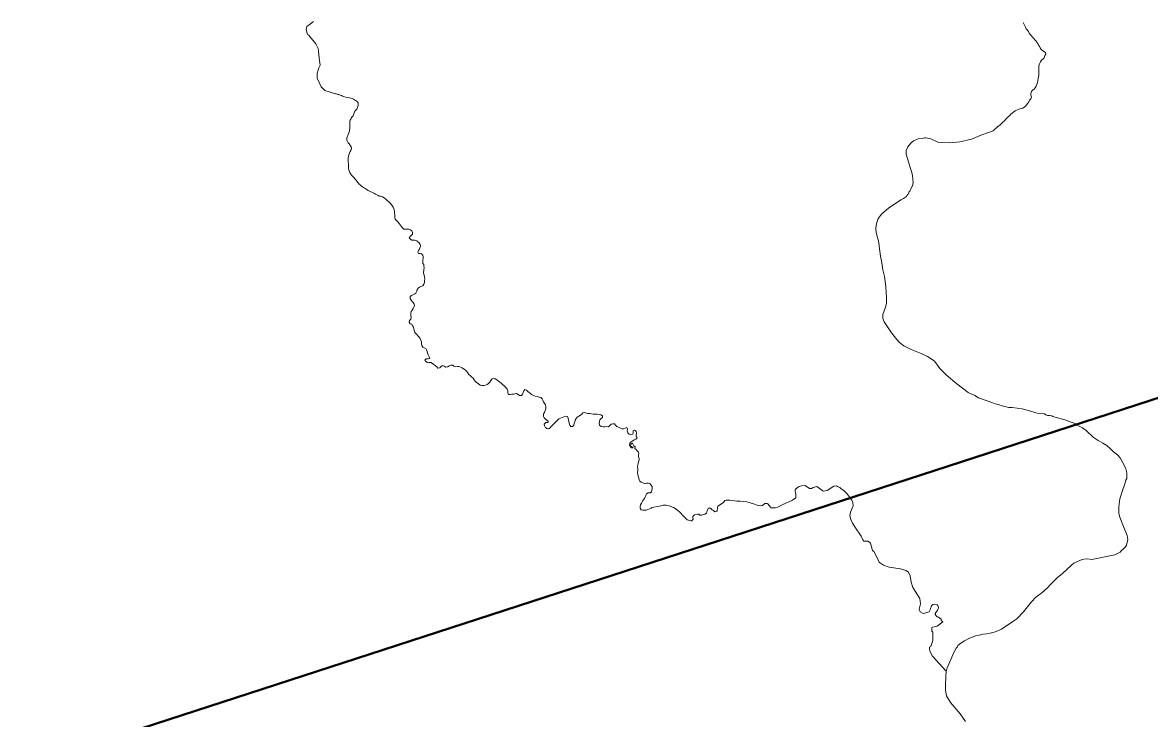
# Model space of a CAD drawing. Extents: x -1643653 to 4543381, y 1624270 to 13878484.
# Drawn here: x 592799 to 594228, y 8915641 to 8916524 of the extents above; entities that cross this region are included whole.
import ezdxf

# ---------------------------------------------------------------- set-up
doc = ezdxf.new("R2010")
doc.units = 0
doc.header["$LTSCALE"] = 160
doc.layers.add('6', color=7, linetype='Continuous', lineweight=13)
doc.layers.add('60', color=7, linetype='Continuous', lineweight=13)

msp = doc.modelspace()

# ---------------------------------------------------------------- linework, layer by layer
at = {"layer": '6', "lineweight": 40}
msp.add_line((590967.2, 8914985.2), (596244.3, 8916699.1), dxfattribs=at)
at = {"layer": '6'}
for points in [[(593167.9, 8916524.7), (593164.1, 8916522.1), (593159.5, 8916518.6), (593158.6, 8916514.6), (593160.4, 8916508.6), (593161.8, 8916507.6), (593164.1, 8916504.4), (593167.2, 8916501), (593170.7, 8916496.5), (593173.8, 8916490.8), (593174, 8916487.4), (593175.2, 8916478.5)], [(594080, 8916505.1), (594078.5, 8916506.9), (594076.9, 8916508.3), (594075.8, 8916510.1), (594074.6, 8916512.2), (594073.3, 8916514.1), (594072, 8916515.7), (594071, 8916517.5), (594070, 8916519.4), (594067.9, 8916523.5)], [(594080, 8916505.1), (594078.5, 8916506.9), (594076.9, 8916508.3), (594075.8, 8916510.1), (594074.6, 8916512.2), (594073.3, 8916514.1), (594072, 8916515.7), (594071, 8916517.5), (594070, 8916519.4), (594067.9, 8916523.5)], [(594036.3, 8916392.1), (594036.8, 8916392.4), (594038.8, 8916393.8), (594040.7, 8916395.6), (594042.4, 8916397.4), (594044.1, 8916399.1), (594046, 8916400.9), (594047.8, 8916402.9), (594049.3, 8916404.3), (594051.1, 8916405.9), (594052.4, 8916407.4), (594054.2, 8916408.9), (594056, 8916410.2), (594057.9, 8916411.6), (594059.7, 8916412.6), (594061.5, 8916413.4), (594063.6, 8916414), (594065.5, 8916414.7), (594067.5, 8916415.2), (594069.4, 8916416.3), (594071.1, 8916417.6), (594072.4, 8916419.4), (594073.8, 8916421.2), (594075, 8916423.1), (594076.1, 8916425), (594077.7, 8916426.7), (594078.4, 8916429), (594077.7, 8916431.5), (594077.8, 8916433.6), (594078.7, 8916436), (594080, 8916437.7), (594082, 8916439.3), (594083.4, 8916441), (594084.5, 8916442.9), (594085.5, 8916445.1), (594086.2, 8916447.7), (594086.8, 8916450), (594087.2, 8916452.6), (594087.5, 8916454.6), (594087.7, 8916456.7), (594087.8, 8916459.2), (594087.9, 8916461.3), (594087.8, 8916463.9), (594087.7, 8916466.2), (594087.9, 8916468.7), (594088.7, 8916471.3), (594089.8, 8916473.6), (594091.4, 8916475.8), (594093.1, 8916477.2), (594094.5, 8916479), (594095.5, 8916481.6), (594096.7, 8916483.3), (594096.2, 8916485.4), (594094.3, 8916486.7), (594092.4, 8916488), (594090.8, 8916489.5), (594089.7, 8916491.4), (594088.6, 8916493.1), (594087.6, 8916495), (594086.7, 8916496.8), (594085.4, 8916498.5), (594084, 8916500.2), (594082.7, 8916501.8), (594081.4, 8916503.4), (594080, 8916505.1)], [(594036.3, 8916392.1), (594036.8, 8916392.4), (594038.8, 8916393.8), (594040.7, 8916395.6), (594042.4, 8916397.4), (594044.1, 8916399.1), (594046, 8916400.9), (594047.8, 8916402.9), (594049.3, 8916404.3), (594051.1, 8916405.9), (594052.4, 8916407.4), (594054.2, 8916408.9), (594056, 8916410.2), (594057.9, 8916411.6), (594059.7, 8916412.6), (594061.5, 8916413.4), (594063.6, 8916414), (594065.5, 8916414.7), (594067.5, 8916415.2), (594069.4, 8916416.3), (594071.1, 8916417.6), (594072.4, 8916419.4), (594073.8, 8916421.2), (594075, 8916423.1), (594076.1, 8916425), (594077.7, 8916426.7), (594078.4, 8916429), (594077.7, 8916431.5), (594077.8, 8916433.6), (594078.7, 8916436), (594080, 8916437.7), (594082, 8916439.3), (594083.4, 8916441), (594084.5, 8916442.9), (594085.5, 8916445.1), (594086.2, 8916447.7), (594086.8, 8916450), (594087.2, 8916452.6), (594087.5, 8916454.6), (594087.7, 8916456.7), (594087.8, 8916459.2), (594087.9, 8916461.3), (594087.8, 8916463.9), (594087.7, 8916466.2), (594087.9, 8916468.7), (594088.7, 8916471.3), (594089.8, 8916473.6), (594091.4, 8916475.8), (594093.1, 8916477.2), (594094.5, 8916479), (594095.5, 8916481.6), (594096.7, 8916483.3), (594096.2, 8916485.4), (594094.3, 8916486.7), (594092.4, 8916488), (594090.8, 8916489.5), (594089.7, 8916491.4), (594088.6, 8916493.1), (594087.6, 8916495), (594086.7, 8916496.8), (594085.4, 8916498.5), (594084, 8916500.2), (594082.7, 8916501.8), (594081.4, 8916503.4), (594080, 8916505.1)], [(593175.2, 8916478.5), (593176.4, 8916469.6), (593174.7, 8916466.1), (593172.5, 8916459.6), (593172.4, 8916453.2), (593176, 8916445.9), (593177.6, 8916442), (593182.1, 8916437.6), (593195.9, 8916433.4)], [(593927.7, 8916329.4), (593926.7, 8916333.6), (593925.1, 8916338.4), (593919.7, 8916356.8), (593919.7, 8916361.4), (593921.8, 8916366.2), (593925.5, 8916370.7), (593928.7, 8916373.5), (593934.9, 8916376.1), (593939.8, 8916376.6), (593943, 8916377.4), (593944.7, 8916377.4), (593950.7, 8916376.1), (593959.9, 8916371.9), (593964, 8916371.7), (593974.5, 8916371.2), (593987.7, 8916372.4), (594002.3, 8916375.7), (594015.5, 8916381.1), (594029.8, 8916386.5), (594036.3, 8916392.1)], [(593911.2, 8916118.1), (593907.6, 8916121.8), (593901, 8916130.2), (593891.6, 8916144), (593889.8, 8916148.5), (593889.8, 8916153.5), (593893.3, 8916162.8), (593894.6, 8916167.4), (593894.8, 8916176), (593894.2, 8916180.5), (593893.7, 8916188.8), (593892, 8916201.7), (593890.1, 8916210.3), (593888.8, 8916218.8), (593886.9, 8916227.4), (593885.4, 8916240.2), (593885.1, 8916244.7), (593881.6, 8916257.4), (593881.1, 8916262.1), (593881.4, 8916266.8), (593882.6, 8916271.3), (593884.2, 8916275.3), (593888.9, 8916281), (593897.3, 8916288.4), (593912.9, 8916299), (593916.1, 8916300.4), (593919.9, 8916303.2), (593920.3, 8916304.3), (593921.3, 8916304.7), (593921.4, 8916305.7), (593922.5, 8916306.5), (593923.5, 8916309.2), (593924.6, 8916310.2), (593925.9, 8916313.6), (593927.7, 8916316.4), (593928.4, 8916320.9), (593927.7, 8916329.4)], [(593251.3, 8916303.5), (593251.9, 8916303.5), (593252.8, 8916303.5), (593255.3, 8916302.7), (593257.5, 8916301.5), (593259.7, 8916299.6), (593261.8, 8916297.7), (593263.7, 8916296), (593265.3, 8916294), (593267.1, 8916292.2), (593268.8, 8916289.7), (593269.7, 8916287.6), (593270.4, 8916284.8), (593270.5, 8916282.2), (593270.8, 8916279.5), (593270.9, 8916276.9), (593270.8, 8916276.3), (593271.5, 8916274.4), (593272.9, 8916272.5), (593274.7, 8916270.9), (593276.5, 8916268.8), (593277.9, 8916267), (593279.1, 8916265.3), (593280.7, 8916263.4), (593282.2, 8916261.8), (593284.4, 8916261.7), (593286.6, 8916261.8), (593288.8, 8916261.7), (593290.7, 8916260.9), (593292.6, 8916259.6), (593293.6, 8916257.5), (593293.5, 8916255.3), (593292, 8916253.9), (593290.3, 8916252.4), (593289.2, 8916250.5), (593290.8, 8916249), (593292.5, 8916247.7), (593294.6, 8916247.7), (593296.5, 8916247.5), (593298.7, 8916246.8), (593300.3, 8916245.7), (593301.7, 8916244.4), (593303.2, 8916242.2), (593303.5, 8916240.4), (593303.2, 8916238.8), (593302.2, 8916236.4), (593301.1, 8916234.6), (593300.3, 8916232.6), (593301, 8916230.7), (593303.2, 8916230.8), (593304.8, 8916230.4), (593306.4, 8916228.7), (593306.9, 8916226.5), (593307, 8916224.7), (593306.5, 8916222.4), (593306.5, 8916220.7), (593306.7, 8916218.3), (593307.7, 8916216.7), (593307.9, 8916215.2), (593308, 8916212.8), (593308.1, 8916211.9)], [(593307.6, 8916211.4), (593307.6, 8916209.1), (593307.2, 8916207.2), (593307.2, 8916205.7), (593308, 8916203.3), (593308.6, 8916201.1), (593308.9, 8916198.8), (593308.8, 8916196.3), (593308.5, 8916194), (593307.9, 8916191.8), (593306.3, 8916189.9), (593304.1, 8916189.1), (593302.3, 8916188.3), (593300.5, 8916186.9), (593299.2, 8916185.2), (593298.7, 8916183.2), (593297.8, 8916180.7), (593296.2, 8916179.5), (593293.8, 8916178.6), (593292, 8916177.7), (593290.6, 8916176.1), (593290.5, 8916173.7), (593291.5, 8916171.7), (593292.9, 8916170.1), (593294.2, 8916168.5), (593295.5, 8916166.7), (593296.1, 8916164.7), (593295.3, 8916162.7), (593294.1, 8916160.9), (593293, 8916159), (593291.5, 8916157.1), (593291.3, 8916155), (593291.3, 8916153.8), (593291.4, 8916151.7), (593291.5, 8916149.6), (593291.1, 8916147.5), (593289.8, 8916145.9), (593289.3, 8916143.7), (593290.5, 8916141.8), (593292.5, 8916141.1), (593293.6, 8916139.2), (593294.7, 8916137.5), (593295.3, 8916135.4), (593295.4, 8916133.3), (593296, 8916131.4), (593297.4, 8916129.8), (593298.7, 8916128.1), (593300.3, 8916126.5), (593301.9, 8916124.8), (593303.2, 8916123), (593304, 8916121), (593304.7, 8916119), (593305, 8916116.5), (593305.2, 8916114.1), (593306.3, 8916112.2), (593308.2, 8916111.4), (593310.1, 8916110.2), (593311.3, 8916108.6), (593312.1, 8916106.6), (593312.4, 8916104.3), (593313.4, 8916102.2), (593314.6, 8916100), (593315.5, 8916097.7), (593315.2, 8916097.6), (593313.2, 8916097.5)], [(594194.5, 8915855.4), (594197.7, 8915858.8), (594199.2, 8915860.9), (594200.6, 8915868.1), (594200, 8915873.5), (594194.4, 8915886.7), (594190.5, 8915896.8), (594189.4, 8915901.3), (594189.5, 8915909.7), (594190.8, 8915919.8), (594192.3, 8915924.7), (594193.4, 8915929.3), (594197, 8915938.8), (594198.3, 8915943.5), (594199.4, 8915945.8), (594199.6, 8915948.3), (594199.4, 8915952.6), (594198.3, 8915957.7), (594196.1, 8915962.5), (594191, 8915972), (594187.5, 8915975.6), (594182.7, 8915979.3), (594178.4, 8915983.8), (594174.1, 8915987.3), (594169.2, 8915990.6), (594163.1, 8915993.8), (594156.6, 8915998), (594147.7, 8916006.4), (594143.1, 8916009.7), (594135.8, 8916013.7), (594135, 8916014.9), (594119.6, 8916020.2), (594110, 8916023), (594105.6, 8916024.1), (594104.2, 8916024.9), (594101.3, 8916025.5), (594099, 8916025.6), (594096.9, 8916026.4), (594095, 8916027.7), (594087.8, 8916028), (594084, 8916028.8), (594076, 8916031.4), (594066.8, 8916033.9), (594054.1, 8916035.6), (594049.6, 8916035.7), (594041.4, 8916037.7), (594036.9, 8916039.4), (594032.5, 8916040.4), (594032.5, 8916040.4), (594028.4, 8916042), (594015, 8916046.5), (594011.3, 8916048), (594006.7, 8916050.7), (593998.3, 8916054.8), (593983.7, 8916065.6), (593970.8, 8916076.7), (593962.4, 8916085.1), (593960.1, 8916088), (593958.6, 8916090.7), (593955.1, 8916094.6), (593946.7, 8916100.4), (593938.5, 8916104.1), (593925.8, 8916109), (593916.7, 8916113.8), (593911.2, 8916118.1)], [(593313.2, 8916097.5), (593310.8, 8916097.4), (593309.1, 8916095.6), (593310.2, 8916093.9), (593312.4, 8916092.6), (593314.4, 8916092.1), (593314.4, 8916092.8), (593316.6, 8916092.8), (593318.7, 8916091.4), (593320.5, 8916089.9), (593322.5, 8916088.4), (593324.1, 8916087.2), (593325.7, 8916085.6), (593328, 8916085.8), (593329.6, 8916087.5), (593331.5, 8916088.9), (593333.6, 8916087.9), (593335.8, 8916086.9), (593338.2, 8916087.2), (593340, 8916088.6), (593342.3, 8916089.4), (593344.5, 8916089.1), (593346, 8916087.9), (593348, 8916087.1), (593350.5, 8916087.7), (593352.6, 8916087.4), (593356.2, 8916085.9), (593356.9, 8916085.6), (593359, 8916084.2), (593360.9, 8916082.7), (593362.2, 8916081.2), (593363.5, 8916079.6), (593365, 8916077.6), (593366.8, 8916075.7), (593368.4, 8916074.5), (593370.3, 8916072.9), (593371.5, 8916070.7), (593373, 8916068.9), (593374.7, 8916067.3), (593376.6, 8916065.9)], [(593376.6, 8916065.9), (593379.2, 8916064.1), (593381.3, 8916063.5), (593383.7, 8916063.6), (593386, 8916063.8), (593388, 8916064.7), (593389.9, 8916065.9), (593391.6, 8916067.6), (593392.8, 8916069.8), (593394.3, 8916071.8), (593396.4, 8916072.9), (593398.3, 8916071.9), (593400.2, 8916070.7), (593402.1, 8916069.2), (593403.9, 8916068), (593405.8, 8916066.3), (593407.6, 8916064.9), (593409.2, 8916063.3), (593411, 8916061.9), (593412.4, 8916060.4), (593413.6, 8916058.7), (593414.3, 8916056.7), (593414.5, 8916054.4), (593415, 8916052.2), (593417.1, 8916052), (593419.3, 8916052.3), (593421.3, 8916052.5), (593423.3, 8916052.9), (593425.3, 8916053.3), (593427.3, 8916052.1), (593429.2, 8916050.9), (593431.5, 8916050.9), (593433, 8916052.6), (593433.7, 8916054.7), (593434.5, 8916056.8), (593435.9, 8916058.4), (593437.9, 8916057.6), (593439.7, 8916056), (593441.3, 8916054.6), (593442.9, 8916053.2), (593444.5, 8916052.1), (593446.7, 8916050.8), (593449.2, 8916050.1), (593451.6, 8916049.5), (593454, 8916048.8), (593456.1, 8916048.2), (593457.9, 8916046.7), (593458.9, 8916044.9), (593459.7, 8916042.7), (593460.8, 8916040.5), (593462, 8916038.8), (593462.5, 8916036.6), (593462.4, 8916034.1), (593461.7, 8916031.6), (593460.7, 8916029.4), (593459.6, 8916027.6)], [(593459.6, 8916027.5), (593459.6, 8916027.6), (593459.4, 8916024.3), (593460.6, 8916022.7), (593462.2, 8916021), (593463.7, 8916019.4), (593465.3, 8916018.1), (593465.6, 8916017.4), (593464.5, 8916016.8), (593462.6, 8916016.4), (593462.1, 8916016.2), (593460.5, 8916014.3), (593460.9, 8916012.4), (593461.8, 8916010.6)], [(593502.1, 8916023.3), (593504.2, 8916024.8), (593506.5, 8916026), (593508.1, 8916027.3), (593509.6, 8916029), (593511.7, 8916029.1), (593514, 8916028.6), (593516, 8916028.2), (593518.2, 8916027.8), (593520.4, 8916027.5), (593522.7, 8916027.3), (593525.1, 8916027.2), (593527.5, 8916027.1), (593530, 8916026.9), (593532.1, 8916026.4), (593534.2, 8916025.1), (593534.4, 8916023.1), (593532.5, 8916021.7), (593531.2, 8916019.8), (593530.5, 8916017.6), (593530.3, 8916015.2), (593530.7, 8916013), (593532.5, 8916011.7), (593535.2, 8916011.2), (593537.2, 8916011.2), (593539.7, 8916011.4), (593542, 8916011.3), (593543.8, 8916012.6), (593545.3, 8916014.4), (593547.3, 8916015.1), (593549.5, 8916014.9), (593550.7, 8916013), (593552.7, 8916011.7), (593554.9, 8916010.6), (593557.1, 8916009.5), (593559.2, 8916008.5), (593561.2, 8916008.5), (593563.2, 8916009.2), (593565.4, 8916010.1), (593566.1, 8916008.2), (593565.8, 8916005.8), (593566.5, 8916003.7), (593568.2, 8916002), (593570.4, 8916001.1), (593572.7, 8916001.8), (593573.5, 8916003.7), (593573.1, 8916006), (593575.1, 8916006.9), (593576.9, 8916005.5), (593577.4, 8916003.2), (593577, 8916001.1), (593577.3, 8915998.9), (593578.5, 8915997), (593576.6, 8915995.5), (593574.7, 8915994.6), (593572.7, 8915993.3), (593570.9, 8915992), (593569.2, 8915990.6), (593568.7, 8915988.4), (593569.3, 8915986.3), (593571.1, 8915984.6), (593573.2, 8915984.3), (593571.6, 8915985.6), (593570, 8915987.1), (593570.5, 8915989.1), (593572.5, 8915990.5), (593573.1, 8915988.6), (593574.2, 8915986.9), (593576, 8915985.8), (593575.5, 8915983.8), (593577.1, 8915982.4), (593578.3, 8915980.7), (593579.8, 8915979.3), (593580.5, 8915977.4), (593580, 8915975.4), (593580.1, 8915973.1), (593580.9, 8915971.1), (593580.8, 8915968.8), (593580, 8915966.8), (593579.7, 8915964.8), (593579.3, 8915962.8), (593579, 8915960.3), (593579.1, 8915958.1), (593579.3, 8915955.5), (593579, 8915953.3), (593579.1, 8915950.8), (593579.7, 8915948.4), (593580.3, 8915946), (593580.8, 8915944.1), (593581.7, 8915942.1), (593583.5, 8915941), (593585.5, 8915940.1), (593587.8, 8915939.4), (593588.1, 8915939.4), (593590.1, 8915939.6), (593592.3, 8915939.8), (593594.3, 8915939.2), (593595.9, 8915937.5), (593597.3, 8915935.5), (593597.4, 8915933.1), (593597.4, 8915933)], [(593462.2, 8916010.2), (593463.8, 8916009), (593465.9, 8916008.5), (593467.9, 8916009.8), (593469.3, 8916011.4), (593471, 8916013.1), (593472.6, 8916015), (593474.1, 8916016.3), (593475.7, 8916017.8), (593477.4, 8916019.7), (593479.2, 8916021.1), (593481.1, 8916022), (593483.3, 8916022.8), (593485.5, 8916023.8), (593487.6, 8916024.6), (593490, 8916024.4), (593491, 8916022.1), (593491.4, 8916020), (593491.9, 8916017.8), (593492.2, 8916015.7), (593492.8, 8916013.4), (593494.2, 8916011.5), (593496.2, 8916011.5), (593497.9, 8916013.2), (593498.5, 8916015.4), (593499.1, 8916017.6), (593499.9, 8916019.7), (593501.1, 8916021.5), (593502.1, 8916023.3)], [(593597.4, 8915933), (593597, 8915930.9), (593596.5, 8915928.9), (593594.7, 8915927.6), (593592.2, 8915927.4), (593590.2, 8915926.3), (593589.2, 8915924.2), (593588.4, 8915922.2), (593587.5, 8915920.4), (593586.5, 8915918.7), (593585.1, 8915916.7), (593583.8, 8915914.5), (593582.7, 8915912.2), (593582.2, 8915910.1), (593582, 8915907.9), (593583.5, 8915906.1), (593585.5, 8915905.4), (593587.5, 8915905.3), (593589.7, 8915905.6), (593591.7, 8915906.2), (593594.1, 8915907.3)], [(593852.1, 8915915.2), (593850.8, 8915918), (593845.4, 8915925.1), (593844.4, 8915926.8), (593840.9, 8915930.1), (593836.8, 8915933), (593835.6, 8915934.2), (593832.5, 8915935.4), (593831.4, 8915936.2), (593827.8, 8915935.8), (593819.2, 8915930.6), (593817.4, 8915929.8), (593814.8, 8915929.4), (593813.8, 8915929.8), (593806.2, 8915935.3), (593801.7, 8915934), (593799.7, 8915932.9), (593796.8, 8915933), (593791.5, 8915936.6), (593787, 8915936.1), (593783, 8915935.1), (593779.2, 8915931.9), (593778.7, 8915930.7), (593778.7, 8915929.9), (593779.7, 8915925.4), (593779.5, 8915921.2), (593775.3, 8915918), (593762.4, 8915912.2), (593756.8, 8915909.2), (593754, 8915908.3), (593750.4, 8915908.3), (593748.1, 8915908.6), (593747.3, 8915909.2), (593744, 8915913.6), (593743.3, 8915914), (593740.5, 8915914.1), (593737.2, 8915911.2)], [(593737.2, 8915911.2), (593740.5, 8915914.1), (593743.3, 8915914), (593744, 8915913.6), (593747.3, 8915909.2), (593748.1, 8915908.6), (593750.4, 8915908.3), (593754, 8915908.3), (593756.8, 8915909.2), (593762.4, 8915912.2), (593775.3, 8915918), (593779.5, 8915921.2), (593779.7, 8915925.4), (593778.7, 8915929.9), (593778.7, 8915930.7), (593779.2, 8915931.9), (593783, 8915935.1), (593787, 8915936.1), (593791.5, 8915936.6), (593796.8, 8915933), (593799.7, 8915932.9), (593801.7, 8915934), (593806.2, 8915935.3), (593813.8, 8915929.8), (593814.8, 8915929.4), (593817.4, 8915929.8), (593819.2, 8915930.6), (593827.8, 8915935.8), (593831.4, 8915936.2), (593832.5, 8915935.4), (593835.6, 8915934.2), (593836.8, 8915933), (593840.9, 8915930.1), (593844.4, 8915926.8), (593845.4, 8915925.1), (593850.8, 8915918), (593852.1, 8915915.2)], [(593737.2, 8915911.2), (593734.8, 8915911), (593730.4, 8915911.9), (593726, 8915913.6), (593717.4, 8915915.9), (593709.2, 8915916.8), (593704.8, 8915916.8), (593695.9, 8915918.1), (593691.2, 8915918.2), (593689.6, 8915917.8), (593687.7, 8915915), (593680.9, 8915910.6), (593680.2, 8915907.8), (593679.9, 8915904.7), (593679.6, 8915904.3), (593676.7, 8915903.2), (593675.1, 8915905.1), (593673.4, 8915905.8), (593671.2, 8915907.9), (593668.7, 8915908.2), (593667, 8915905.2), (593666.2, 8915901.7), (593664.2, 8915900.4), (593659.8, 8915899.1), (593657.9, 8915899.1), (593657, 8915900.1), (593656.4, 8915900.3), (593654.8, 8915900.2), (593651.3, 8915899.4), (593649.1, 8915897.4), (593648.9, 8915896.2), (593649.2, 8915894), (593649.1, 8915893.5), (593647.8, 8915892.1), (593646.5, 8915892), (593641.7, 8915893.4), (593636.6, 8915898.1), (593632.8, 8915902.4), (593629.2, 8915905.8), (593624.4, 8915909), (593618.8, 8915911), (593615.3, 8915911.6), (593611.2, 8915911.6), (593606.7, 8915910.4), (593597.1, 8915908.7)], [(593597.1, 8915908.7), (593606.7, 8915910.4), (593611.2, 8915911.6), (593615.3, 8915911.6), (593618.8, 8915911), (593624.4, 8915909), (593629.2, 8915905.8), (593632.8, 8915902.4), (593636.6, 8915898.1), (593641.7, 8915893.4), (593646.5, 8915892), (593647.8, 8915892.1), (593649.1, 8915893.5), (593649.2, 8915894), (593648.9, 8915896.2), (593649.1, 8915897.4), (593651.3, 8915899.4), (593654.8, 8915900.2), (593656.4, 8915900.3), (593657, 8915900.1), (593657.9, 8915899.1), (593659.8, 8915899.1), (593664.2, 8915900.4), (593666.2, 8915901.7), (593667, 8915905.2), (593668.7, 8915908.2), (593671.2, 8915907.9), (593673.4, 8915905.8), (593675.1, 8915905.1), (593676.7, 8915903.2), (593679.6, 8915904.3), (593679.9, 8915904.7), (593680.2, 8915907.8), (593680.9, 8915910.6), (593687.7, 8915915), (593689.6, 8915917.8), (593691.2, 8915918.2), (593695.9, 8915918.1), (593704.8, 8915916.8), (593709.2, 8915916.8), (593717.4, 8915915.9), (593726, 8915913.6), (593730.4, 8915911.9), (593734.8, 8915911), (593737.2, 8915911.2)], [(593969.7, 8915701.9), (593953.1, 8915720.5), (593950.1, 8915726.1), (593949, 8915729.2), (593949, 8915731.9), (593950.8, 8915732.6), (593953.4, 8915740.3), (593953.4, 8915750.1), (593953.2, 8915750.8), (593952.1, 8915752.1), (593952.2, 8915756.9), (593952.8, 8915757.2), (593958.8, 8915758.6), (593966.3, 8915763.9), (593964, 8915765.4), (593964.1, 8915766.7), (593963.9, 8915767.1), (593960.6, 8915769.8), (593959.1, 8915770.3), (593957.7, 8915771.4), (593956.4, 8915773.8), (593956.4, 8915774.4), (593957, 8915775.9), (593959.2, 8915778.1), (593960.6, 8915781.6), (593960.6, 8915782.4), (593959.6, 8915784.8), (593959, 8915785.3), (593956, 8915786.2), (593953.3, 8915785.8), (593951.7, 8915784.3), (593950.5, 8915781), (593950.2, 8915779.2), (593948.7, 8915776.7), (593947, 8915776), (593941.8, 8915774.5), (593940.1, 8915775), (593937.5, 8915776.7), (593936, 8915780.1), (593937.6, 8915786.9), (593936.9, 8915793.7), (593928.2, 8915807.4), (593926.1, 8915814.3), (593924.8, 8915822.4), (593922.5, 8915826.9), (593919.2, 8915829.2), (593912.5, 8915831.3), (593898, 8915833.4), (593890.8, 8915835.9), (593885.7, 8915839.3), (593878.5, 8915853.1), (593877, 8915854.3), (593874.3, 8915863.8), (593873.1, 8915864.9), (593871, 8915866), (593865.9, 8915866.3), (593864.8, 8915867.8), (593862.5, 8915872.4), (593854.4, 8915884.3), (593851.4, 8915889.1), (593849.3, 8915893.5), (593848.2, 8915898.4), (593849.1, 8915903.1), (593852.2, 8915910.8), (593852.1, 8915915.2)], [(593852.1, 8915915.2), (593852.2, 8915910.8), (593849.1, 8915903.1), (593848.2, 8915898.4), (593849.3, 8915893.5), (593851.4, 8915889.1), (593854.4, 8915884.3), (593862.5, 8915872.4), (593864.8, 8915867.8), (593865.9, 8915866.3), (593871, 8915866), (593873.1, 8915864.9), (593874.3, 8915863.8), (593877, 8915854.3), (593878.5, 8915853.1), (593885.7, 8915839.3), (593890.8, 8915835.9), (593898, 8915833.4), (593912.5, 8915831.3), (593919.2, 8915829.2), (593922.5, 8915826.9), (593924.8, 8915822.4), (593926.1, 8915814.3), (593928.2, 8915807.4), (593936.9, 8915793.7), (593937.6, 8915786.9), (593936, 8915780.1), (593937.5, 8915776.7), (593940.1, 8915775), (593941.8, 8915774.5), (593947, 8915776), (593948.7, 8915776.7), (593950.2, 8915779.2), (593950.5, 8915781), (593951.7, 8915784.3), (593953.3, 8915785.8), (593956, 8915786.2), (593959, 8915785.3), (593959.6, 8915784.8), (593960.6, 8915782.4), (593960.6, 8915781.6), (593959.2, 8915778.1), (593957, 8915775.9), (593956.4, 8915774.4), (593956.4, 8915773.8), (593957.7, 8915771.4), (593959.1, 8915770.3), (593960.6, 8915769.8), (593963.9, 8915767.1), (593964.1, 8915766.7), (593964, 8915765.4), (593966.3, 8915763.9), (593958.8, 8915758.6), (593952.8, 8915757.2), (593952.2, 8915756.9), (593952.1, 8915752.1), (593953.2, 8915750.8), (593953.4, 8915750.1), (593953.4, 8915740.3), (593950.8, 8915732.6), (593949, 8915731.9), (593949, 8915729.2), (593950.1, 8915726.1), (593953.1, 8915720.5), (593969.7, 8915701.9)], [(593594.1, 8915907.3), (593596.2, 8915908.2), (593597.1, 8915908.7)], [(593983.1, 8915730.7), (593984.2, 8915731.7), (593985.3, 8915733.9), (593988.8, 8915737), (593993.6, 8915739.9), (593998.2, 8915742.2), (594007.4, 8915746), (594012.1, 8915746.9), (594016.8, 8915748.1), (594021.5, 8915748.6), (594026.2, 8915749.4), (594031, 8915750.7), (594035.7, 8915752.4), (594040.7, 8915754.8), (594055, 8915764.2), (594059.8, 8915767.7), (594068.5, 8915776.5), (594078.7, 8915789.2), (594083.8, 8915794.6), (594087.5, 8915797.6), (594091.2, 8915800.1), (594095.2, 8915803.5), (594099.2, 8915807.4), (594102.2, 8915811), (594111.2, 8915819.8), (594117.8, 8915825.3), (594129.1, 8915835.8), (594132.4, 8915838.2), (594140.8, 8915842.2), (594144.9, 8915843.3), (594149.5, 8915843.6), (594154.9, 8915842.9), (594184.2, 8915849), (594188.5, 8915850.9), (594191.2, 8915852.4), (594192.7, 8915854.2), (594194.5, 8915855.4)], [(593994.8, 8915637.7), (593988, 8915647.4), (593975.7, 8915661.6), (593970.7, 8915670.2), (593969.6, 8915677.3), (593969.3, 8915686.3), (593969.7, 8915691.4), (593969.8, 8915696.1), (593970.4, 8915700.7), (593971.5, 8915705.7), (593973.9, 8915710.4), (593979.9, 8915724.9), (593983.1, 8915730.7)]]:
    msp.add_lwpolyline(points, dxfattribs=at)
msp.add_spline([(593195.9, 8916433.4), (593200.1, 8916432.2), (593206.3, 8916429.8), (593215.4, 8916427.6), (593221.2, 8916424.9), (593224.3, 8916421.6), (593224.4, 8916418.2), (593222.7, 8916413.9), (593219.8, 8916410.4), (593218, 8916405.5), (593216.6, 8916403.5), (593214.1, 8916398.4), (593213.8, 8916389.8), (593212, 8916381.8), (593210, 8916375.9), (593212.9, 8916369.7), (593215.9, 8916365), (593214.4, 8916360.2), (593212, 8916351.9), (593212.3, 8916341.9), (593212.9, 8916335.4), (593218.2, 8916328), (593227.1, 8916317.7), (593238.9, 8916310), (593251.3, 8916303.5)], degree=3, dxfattribs=at)
at = {"layer": '60', "lineweight": 25}
msp.add_spline([(814781, 9009175.5), (814787.2, 9009173.4), (814796.9, 9009173.4), (814799.4, 9009172.4), (814805.1, 9009174.5), (814805.6, 9009176.5), (814811.7, 9009179.5), (814811.7, 9009179.5), (814801.5, 9009181), (814790.7, 9009181.5), (814784.1, 9009183.1), (814777.4, 9009185.1), (814778.4, 9009175.5)], degree=3, dxfattribs=at)

doc.saveas('drawing.dxf')
